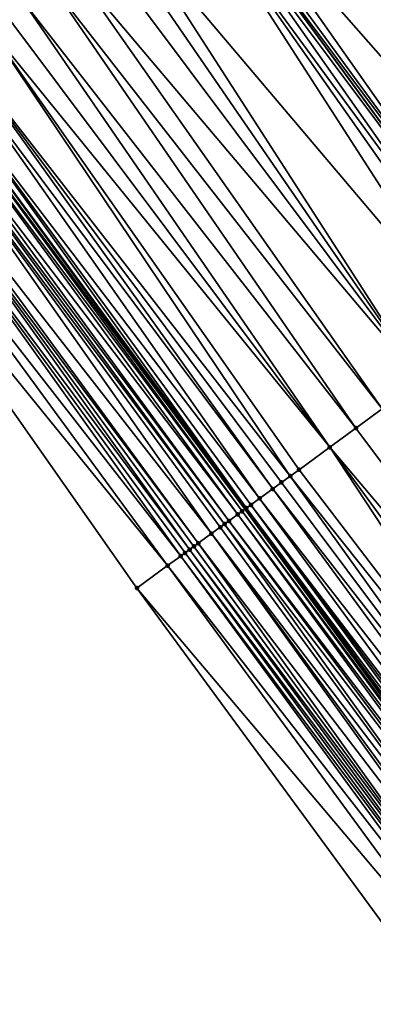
# Model space of a CAD drawing. Header units: feet. Extents: x 2004186 to 2014793, y 836912 to 864902.
# Tile 502 of 656: x 2007086 to 2007099, y 852345 to 852382. Entities that reach past the tile are written whole.
import ezdxf

# ---------------------------------------------------------------- set-up
doc = ezdxf.new("R2010")
doc.units = ezdxf.units.FT
doc.header["$LTSCALE"] = 100
doc.header["$MEASUREMENT"] = 0
for name, color, linetype, lineweight in [('EP_Travel Lane', 5, 'Continuous', 40), ('GPL_Skip Line', 2, 'Continuous', 40), ('Road Shots', 4, 'Continuous', 200), ('Road X-Section', 30, 'Continuous', 13)]:
    doc.layers.add(name, color=color, linetype=linetype, lineweight=lineweight)
doc.layers.add('I-77 SB_MM21-27-Surface-Border', color=7, linetype='Continuous')
doc.layers.add('I-77 SB_MM21-27-Surface-TIN', color=7, linetype='Continuous')

msp = doc.modelspace()

# ---------------------------------------------------------------- linework, layer by layer
at = {"layer": 'EP_Travel Lane'}
msp.add_polyline3d([(2007214.576057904, 852203.6635399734, 437.9141399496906), (2007202.278240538, 852219.5795358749, 438.050688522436), (2007190.132490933, 852235.4690993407, 438.1083880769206), (2007177.986796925, 852251.3585900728, 438.1884823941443), (2007165.841127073, 852267.2480492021, 438.2783200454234), (2007153.633143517, 852283.2535366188, 438.3588180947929), (2007141.654077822, 852299.2690866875, 438.4256654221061), (2007129.675011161, 852315.2846380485, 438.4920886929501), (2007117.695972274, 852331.3001522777, 438.5709600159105), (2007105.716917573, 852347.315687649, 438.6427364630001), (2007093.832098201, 852363.5804056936, 438.7356369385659), (2007082.036463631, 852379.7315499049, 438.798173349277), (2007070.240883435, 852395.8826196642, 438.8848433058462), (2007058.445256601, 852412.0337532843, 438.9508377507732), (2007046.706961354, 852428.372048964, 439.0449221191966), (2007035.053841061, 852444.626251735, 439.1202886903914), (2007023.400728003, 852460.880444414, 439.199071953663)], dxfattribs=at)
at = {"layer": 'GPL_Skip Line'}
msp.add_polyline3d([(2007224.565206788, 852211.4563933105, 437.5843661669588), (2007212.292808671, 852227.2478656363, 437.6978340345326), (2007200.135654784, 852243.1284454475, 437.8047006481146), (2007187.978378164, 852259.0091855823, 437.8622266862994), (2007175.821181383, 852274.889821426, 437.9518490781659), (2007163.679047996, 852290.7819968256, 438.0152008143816), (2007151.686871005, 852306.7876408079, 438.0997817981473), (2007139.694610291, 852322.7933965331, 438.1468645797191), (2007127.702435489, 852338.7990375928, 438.232426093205), (2007115.710268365, 852354.8046684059, 438.3214261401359), (2007103.90233262, 852370.9467186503, 438.4013173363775), (2007092.096094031, 852387.090095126, 438.4665361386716), (2007080.28987076, 852403.2334506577, 438.5385390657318), (2007068.483676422, 852419.3767666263, 438.6233570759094), (2007056.814383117, 852435.6193597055, 438.6752667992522), (2007045.161990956, 852451.8740535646, 438.7574871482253), (2007033.509610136, 852468.1287316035, 438.845002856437)], dxfattribs=at)
at = {"layer": 'I-77 SB_MM21-27-Surface-Border', "color": 3, "linetype": 'ByBlock', "lineweight": -2}
msp.add_polyline3d([(2007212.265211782, 852201.8610753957, 437.9418669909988), (2007199.589120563, 852217.5207740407, 438.0786277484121), (2007187.114365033, 852233.1581888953, 438.1911890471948), (2007174.79836774, 852248.9172418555, 438.2837979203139), (2007162.323513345, 852264.5547858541, 438.3566737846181), (2007149.91505002, 852280.4673294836, 438.4528724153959), (2007137.762797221, 852296.3530746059, 438.5294041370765), (2007125.450442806, 852312.1189553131, 438.5863476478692), (2007113.458286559, 852328.1245716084, 438.6802193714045), (2007101.78621601, 852344.370073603, 438.7606463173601), (2007089.858498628, 852360.6739035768, 438.8335977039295), (2007078.375159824, 852377.0533642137, 438.9123424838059), (2007067.05324978, 852393.5508958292, 438.9885407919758), (2007055.247060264, 852409.6942052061, 439.0755101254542), (2007044.136613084, 852426.5290269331, 439.1408593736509), (2007032.15909689, 852442.5507092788, 439.2102353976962), (2007020.18163239, 852458.5723195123, 439.3037975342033)], dxfattribs=at)
at = {"layer": 'I-77 SB_MM21-27-Surface-TIN', "color": 128, "linetype": 'ByBlock', "lineweight": -2}
for points in [[(2007098.714339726, 852391.9314611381, 438.2128450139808), (2007097.907241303, 852391.3410442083, 438.2458691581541), (2007110.359147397, 852375.6700166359, 438.1492450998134)], [(2007097.584397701, 852391.1048832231, 438.2572043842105), (2007097.100137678, 852390.7506343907, 438.2765895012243), (2007109.229201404, 852374.8434441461, 438.1918490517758)], [(2007097.907241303, 852391.3410442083, 438.2458691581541), (2007097.584397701, 852391.1048832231, 438.2572043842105), (2007109.229201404, 852374.8434441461, 438.1918490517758)], [(2007097.907241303, 852391.3410442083, 438.2458691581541), (2007109.229201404, 852374.8434441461, 438.1918490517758), (2007110.359147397, 852375.6700166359, 438.1492450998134)], [(2007097.100137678, 852390.7506343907, 438.2765895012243), (2007096.615869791, 852390.3963963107, 438.2924917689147), (2007108.260678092, 852374.1349509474, 438.2291742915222)], [(2007097.100137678, 852390.7506343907, 438.2765895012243), (2007108.260678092, 852374.1349509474, 438.2291742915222), (2007109.229201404, 852374.8434441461, 438.1918490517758)], [(2007096.615869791, 852390.3963963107, 438.2924917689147), (2007096.293029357, 852390.1602309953, 438.3052296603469), (2007108.260678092, 852374.1349509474, 438.2291742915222)], [(2007096.293029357, 852390.1602309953, 438.3052296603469), (2007095.48592127, 852389.5698272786, 438.333973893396), (2007107.292153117, 852373.4264600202, 438.2657637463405)], [(2007096.293029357, 852390.1602309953, 438.3052296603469), (2007107.292153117, 852373.4264600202, 438.2657637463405), (2007108.260678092, 852374.1349509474, 438.2291742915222)], [(2007095.48592127, 852389.5698272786, 438.333973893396), (2007095.001664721, 852389.2155736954, 438.3548978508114), (2007106.969316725, 852373.1902891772, 438.2802926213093)], [(2007095.48592127, 852389.5698272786, 438.333973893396), (2007106.969316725, 852373.1902891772, 438.2802926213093), (2007107.292153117, 852373.4264600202, 438.2657637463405)], [(2007095.001664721, 852389.2155736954, 438.3548978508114), (2007092.580365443, 852387.4443283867, 438.452195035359), (2007105.839380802, 852372.3637029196, 438.3273561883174)], [(2007095.001664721, 852389.2155736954, 438.3548978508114), (2007105.839380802, 852372.3637029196, 438.3273561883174), (2007106.969316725, 852373.1902891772, 438.2802926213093)], [(2007092.580365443, 852387.4443283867, 438.452195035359), (2007092.257513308, 852387.2081790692, 438.4597508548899), (2007104.063760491, 852371.0647908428, 438.3983380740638)], [(2007092.580365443, 852387.4443283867, 438.452195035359), (2007104.063760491, 852371.0647908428, 438.3983380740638), (2007105.839380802, 852372.3637029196, 438.3273561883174)], [(2007091.934674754, 852386.9720111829, 438.4733214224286), (2007103.90233262, 852370.9467186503, 438.4013173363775), (2007092.096094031, 852387.090095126, 438.4665361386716)], [(2007092.257513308, 852387.2081790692, 438.4597508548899), (2007092.096094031, 852387.090095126, 438.4665361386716), (2007104.063760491, 852371.0647908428, 438.3983380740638)], [(2007104.063760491, 852371.0647908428, 438.3983380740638), (2007092.096094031, 852387.090095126, 438.4665361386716), (2007103.90233262, 852370.9467186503, 438.4013173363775)], [(2007091.611822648, 852386.7358618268, 438.4808898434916), (2007089.513332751, 852385.2008242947, 438.5516951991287), (2007102.449519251, 852369.8840176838, 438.4447270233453)], [(2007091.934674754, 852386.9720111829, 438.4733214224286), (2007091.611822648, 852386.7358618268, 438.4808898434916), (2007103.418049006, 852370.5925020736, 438.4102551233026)], [(2007091.611822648, 852386.7358618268, 438.4808898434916), (2007103.09521127, 852370.3563330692, 438.4241884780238), (2007103.418049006, 852370.5925020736, 438.4102551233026)], [(2007091.611822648, 852386.7358618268, 438.4808898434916), (2007102.449519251, 852369.8840176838, 438.4447270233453), (2007103.09521127, 852370.3563330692, 438.4241884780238)], [(2007091.934674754, 852386.9720111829, 438.4733214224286), (2007103.418049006, 852370.5925020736, 438.4102551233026), (2007103.90233262, 852370.9467186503, 438.4013173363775)], [(2007089.513332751, 852385.2008242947, 438.5516951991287), (2007089.02906965, 852384.8465796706, 438.5697172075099), (2007100.351040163, 852368.3489653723, 438.5203231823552)], [(2007089.513332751, 852385.2008242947, 438.5516951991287), (2007100.351040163, 852368.3489653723, 438.5203231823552), (2007102.449519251, 852369.8840176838, 438.4447270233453)], [(2007089.02906965, 852384.8465796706, 438.5697172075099), (2007088.383381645, 852384.3742587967, 438.5920324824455), (2007100.351040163, 852368.3489653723, 438.5203231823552)], [(2007088.383381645, 852384.3742587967, 438.5920324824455), (2007087.414852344, 852383.6657737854, 438.6267040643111), (2007100.351040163, 852368.3489653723, 438.5203231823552)], [(2007087.414852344, 852383.6657737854, 438.6267040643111), (2007086.60774785, 852383.0753651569, 438.6570392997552), (2007098.898250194, 852367.2862324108, 438.5740965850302)], [(2007087.414852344, 852383.6657737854, 438.6267040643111), (2007098.898250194, 852367.2862324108, 438.5740965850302), (2007100.351040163, 852368.3489653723, 438.5203231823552)], [(2007086.60774785, 852383.0753651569, 438.6570392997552), (2007085.639212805, 852382.366888, 438.689166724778), (2007097.929716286, 852366.5777536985, 438.6067294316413)], [(2007086.60774785, 852383.0753651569, 438.6570392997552), (2007097.929716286, 852366.5777536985, 438.6067294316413), (2007098.898250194, 852367.2862324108, 438.5740965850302)], [(2007085.639212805, 852382.366888, 438.689166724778), (2007084.993527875, 852381.8945629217, 438.7128439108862), (2007096.961186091, 852365.8692699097, 438.6410066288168)], [(2007085.639212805, 852382.366888, 438.689166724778), (2007096.961186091, 852365.8692699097, 438.6410066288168), (2007097.929716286, 852366.5777536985, 438.6067294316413)], [(2007084.993527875, 852381.8945629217, 438.7128439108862), (2007084.347835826, 852381.422247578, 438.7333678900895), (2007096.961186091, 852365.8692699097, 438.6410066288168)], [(2007084.347835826, 852381.422247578, 438.7333678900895), (2007083.21789031, 852380.5956744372, 438.7761808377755), (2007095.508382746, 852364.8065552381, 438.6888556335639)], [(2007084.347835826, 852381.422247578, 438.7333678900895), (2007095.831232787, 852365.0427074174, 438.6803722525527), (2007096.961186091, 852365.8692699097, 438.6410066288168)], [(2007084.347835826, 852381.422247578, 438.7333678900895), (2007095.508382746, 852364.8065552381, 438.6888556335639), (2007095.831232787, 852365.0427074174, 438.6803722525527)], [(2007083.21789031, 852380.5956744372, 438.7761808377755), (2007082.895043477, 852380.3595178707, 438.7860847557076), (2007094.862707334, 852364.3342171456, 438.7167493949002)], [(2007083.21789031, 852380.5956744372, 438.7761808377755), (2007095.18554606, 852364.5703847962, 438.7032545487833), (2007095.508382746, 852364.8065552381, 438.6888556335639)], [(2007083.21789031, 852380.5956744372, 438.7761808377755), (2007094.862707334, 852364.3342171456, 438.7167493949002), (2007095.18554606, 852364.5703847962, 438.7032545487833)], [(2007082.895043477, 852380.3595178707, 438.7860847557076), (2007082.24932969, 852379.8872322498, 438.7969810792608), (2007094.378434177, 852363.9799862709, 438.7303185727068)], [(2007082.895043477, 852380.3595178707, 438.7860847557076), (2007094.378434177, 852363.9799862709, 438.7303185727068), (2007094.862707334, 852364.3342171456, 438.7167493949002)], [(2007082.24932969, 852379.8872322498, 438.7969810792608), (2007082.036463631, 852379.7315499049, 438.798173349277), (2007093.894145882, 852363.6257760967, 438.7371824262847)], [(2007082.24932969, 852379.8872322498, 438.7969810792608), (2007094.055580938, 852363.7438384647, 438.7373854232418), (2007094.378434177, 852363.9799862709, 438.7303185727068)], [(2007082.24932969, 852379.8872322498, 438.7969810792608), (2007093.894145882, 852363.6257760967, 438.7371824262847), (2007094.055580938, 852363.7438384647, 438.7373854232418)], [(2007081.765037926, 852379.5330268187, 438.8023078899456), (2007081.442219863, 852379.2968309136, 438.8249541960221), (2007093.571274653, 852363.3896528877, 438.7362819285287)], [(2007081.92646458, 852379.6511006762, 438.7987894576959), (2007081.765037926, 852379.5330268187, 438.8023078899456), (2007093.732702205, 852363.5077255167, 438.7331611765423)], [(2007081.765037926, 852379.5330268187, 438.8023078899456), (2007093.571274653, 852363.3896528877, 438.7362819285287), (2007093.732702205, 852363.5077255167, 438.7331611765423)], [(2007081.92646458, 852379.6511006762, 438.7987894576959), (2007093.832098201, 852363.5804056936, 438.7356369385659), (2007082.036463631, 852379.7315499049, 438.798173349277)], [(2007081.92646458, 852379.6511006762, 438.7987894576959), (2007093.732702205, 852363.5077255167, 438.7331611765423), (2007093.832098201, 852363.5804056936, 438.7356369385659)], [(2007093.894145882, 852363.6257760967, 438.7371824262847), (2007082.036463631, 852379.7315499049, 438.798173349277), (2007093.832098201, 852363.5804056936, 438.7356369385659)], [(2007081.11937326, 852379.0606740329, 438.8349598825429), (2007080.312227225, 852378.4703222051, 438.8468964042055), (2007092.602726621, 852362.6811934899, 438.7626584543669)], [(2007081.280799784, 852379.1787480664, 438.8313844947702), (2007081.11937326, 852379.0606740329, 438.8349598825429), (2007093.087032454, 852363.0353796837, 438.7635621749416)], [(2007081.11937326, 852379.0606740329, 438.8349598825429), (2007092.92560416, 852362.9173080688, 438.7663544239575), (2007093.087032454, 852363.0353796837, 438.7635621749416)], [(2007081.11937326, 852379.0606740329, 438.8349598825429), (2007092.602726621, 852362.6811934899, 438.7626584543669), (2007092.92560416, 852362.9173080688, 438.7663544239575)], [(2007081.442219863, 852379.2968309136, 438.8249541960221), (2007081.280799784, 852379.1787480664, 438.8313844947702), (2007093.248453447, 852363.1534612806, 438.7575366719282)], [(2007081.280799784, 852379.1787480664, 438.8313844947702), (2007093.087032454, 852363.0353796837, 438.7635621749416), (2007093.248453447, 852363.1534612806, 438.7575366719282)], [(2007081.442219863, 852379.2968309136, 438.8249541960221), (2007093.248453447, 852363.1534612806, 438.7575366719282), (2007093.571274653, 852363.3896528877, 438.7362819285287)], [(2007080.150807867, 852378.3522383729, 438.8536458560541), (2007079.827979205, 852378.1160569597, 438.8715979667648), (2007091.795578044, 852362.0908451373, 438.7734706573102)], [(2007080.312227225, 852378.4703222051, 438.8468964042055), (2007080.150807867, 852378.3522383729, 438.8536458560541), (2007092.118423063, 852362.3270041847, 438.7627625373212)], [(2007080.150807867, 852378.3522383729, 438.8536458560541), (2007091.956995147, 852362.2089320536, 438.7657219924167), (2007092.118423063, 852362.3270041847, 438.7627625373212)], [(2007080.150807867, 852378.3522383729, 438.8536458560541), (2007091.795578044, 852362.0908451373, 438.7734706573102), (2007091.956995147, 852362.2089320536, 438.7657219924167)], [(2007080.312227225, 852378.4703222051, 438.8468964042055), (2007092.118423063, 852362.3270041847, 438.7627625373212), (2007092.602726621, 852362.6811934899, 438.7626584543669)], [(2007079.827979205, 852378.1160569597, 438.8715979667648), (2007079.182284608, 852377.6437451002, 438.8909933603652), (2007091.47275316, 852361.854658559, 438.7930964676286)], [(2007079.827979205, 852378.1160569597, 438.8715979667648), (2007091.634168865, 852361.972747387, 438.7847285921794), (2007091.795578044, 852362.0908451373, 438.7734706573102)], [(2007079.827979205, 852378.1160569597, 438.8715979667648), (2007091.47275316, 852361.854658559, 438.7930964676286), (2007091.634168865, 852361.972747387, 438.7847285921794)], [(2007079.182284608, 852377.6437451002, 438.8909933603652), (2007078.375159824, 852377.0533642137, 438.9123424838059), (2007090.988474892, 852361.500434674, 438.8044015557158)], [(2007079.182284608, 852377.6437451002, 438.8909933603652), (2007090.988474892, 852361.500434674, 438.8044015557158), (2007091.47275316, 852361.854658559, 438.7930964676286)], [(2007078.375159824, 852377.0533642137, 438.9123424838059), (2007089.858498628, 852360.6739035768, 438.8335977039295), (2007090.988474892, 852361.500434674, 438.8044015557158)], [(2007098.898250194, 852367.2862324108, 438.5740965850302), (2007097.929716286, 852366.5777536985, 438.6067294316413), (2007109.948633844, 852350.4868485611, 438.5221249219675)], [(2007097.929716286, 852366.5777536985, 438.6067294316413), (2007096.961186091, 852365.8692699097, 438.6410066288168), (2007109.948633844, 852350.4868485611, 438.5221249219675)], [(2007096.961186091, 852365.8692699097, 438.6410066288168), (2007095.831232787, 852365.0427074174, 438.6803722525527), (2007108.028095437, 852349.0475666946, 438.5919053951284)], [(2007096.961186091, 852365.8692699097, 438.6410066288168), (2007108.828314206, 852349.6472749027, 438.5603367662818), (2007109.948633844, 852350.4868485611, 438.5221249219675)], [(2007096.961186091, 852365.8692699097, 438.6410066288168), (2007108.028095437, 852349.0475666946, 438.5919053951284), (2007108.828314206, 852349.6472749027, 438.5603367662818)], [(2007095.831232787, 852365.0427074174, 438.6803722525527), (2007095.508382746, 852364.8065552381, 438.6888556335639), (2007108.028095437, 852349.0475666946, 438.5919053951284)], [(2007095.18554606, 852364.5703847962, 438.7032545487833), (2007094.862707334, 852364.3342171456, 438.7167493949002), (2007107.227873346, 852348.4478629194, 438.6219864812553)], [(2007095.508382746, 852364.8065552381, 438.6888556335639), (2007095.18554606, 852364.5703847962, 438.7032545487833), (2007107.227873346, 852348.4478629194, 438.6219864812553)], [(2007095.508382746, 852364.8065552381, 438.6888556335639), (2007107.227873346, 852348.4478629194, 438.6219864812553), (2007108.028095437, 852349.0475666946, 438.5919053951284)], [(2007094.862707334, 852364.3342171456, 438.7167493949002), (2007094.378434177, 852363.9799862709, 438.7303185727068), (2007106.747734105, 852348.0880486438, 438.6373540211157)], [(2007094.862707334, 852364.3342171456, 438.7167493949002), (2007106.747734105, 852348.0880486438, 438.6373540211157), (2007107.227873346, 852348.4478629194, 438.6219864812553)], [(2007094.378434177, 852363.9799862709, 438.7303185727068), (2007094.055580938, 852363.7438384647, 438.7373854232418), (2007106.267574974, 852347.7282609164, 438.6438128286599)], [(2007094.378434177, 852363.9799862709, 438.7303185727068), (2007106.267574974, 852347.7282609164, 438.6438128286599), (2007106.747734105, 852348.0880486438, 438.6373540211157)], [(2007093.732702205, 852363.5077255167, 438.7331611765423), (2007093.571274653, 852363.3896528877, 438.7362819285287), (2007105.627329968, 852347.2485877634, 438.6377206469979)], [(2007093.732702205, 852363.5077255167, 438.7331611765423), (2007105.716917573, 852347.315687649, 438.6427364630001), (2007093.832098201, 852363.5804056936, 438.7356369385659)], [(2007093.732702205, 852363.5077255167, 438.7331611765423), (2007105.627329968, 852347.2485877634, 438.6377206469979), (2007105.716917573, 852347.315687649, 438.6427364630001)], [(2007093.894145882, 852363.6257760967, 438.7371824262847), (2007093.832098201, 852363.5804056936, 438.7356369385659), (2007105.78740783, 852347.3684838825, 438.6466830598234)], [(2007105.78740783, 852347.3684838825, 438.6466830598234), (2007093.832098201, 852363.5804056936, 438.7356369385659), (2007105.716917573, 852347.315687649, 438.6427364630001)], [(2007094.055580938, 852363.7438384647, 438.7373854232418), (2007093.894145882, 852363.6257760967, 438.7371824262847), (2007105.947474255, 852347.4883952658, 438.6505231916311)], [(2007093.894145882, 852363.6257760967, 438.7371824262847), (2007105.78740783, 852347.3684838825, 438.6466830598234), (2007105.947474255, 852347.4883952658, 438.6505231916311)], [(2007094.055580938, 852363.7438384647, 438.7373854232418), (2007106.107527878, 852347.6083237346, 438.6486298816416), (2007106.267574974, 852347.7282609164, 438.6438128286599)], [(2007094.055580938, 852363.7438384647, 438.7373854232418), (2007105.947474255, 852347.4883952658, 438.6505231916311), (2007106.107527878, 852347.6083237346, 438.6486298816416)], [(2007093.248453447, 852363.1534612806, 438.7575366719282), (2007093.087032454, 852363.0353796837, 438.7635621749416), (2007105.307259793, 852347.0086813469, 438.6581110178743)], [(2007093.571274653, 852363.3896528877, 438.7362819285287), (2007093.248453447, 852363.1534612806, 438.7575366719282), (2007105.467291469, 852347.1286391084, 438.6463878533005)], [(2007093.248453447, 852363.1534612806, 438.7575366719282), (2007105.307259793, 852347.0086813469, 438.6581110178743), (2007105.467291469, 852347.1286391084, 438.6463878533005)], [(2007093.571274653, 852363.3896528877, 438.7362819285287), (2007105.467291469, 852347.1286391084, 438.6463878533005), (2007105.627329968, 852347.2485877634, 438.6377206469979)], [(2007092.92560416, 852362.9173080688, 438.7663544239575), (2007092.602726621, 852362.6811934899, 438.7626584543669), (2007104.827115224, 852346.6488741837, 438.6710918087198)], [(2007093.087032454, 852363.0353796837, 438.7635621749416), (2007092.92560416, 852362.9173080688, 438.7663544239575), (2007104.827115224, 852346.6488741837, 438.6710918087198)], [(2007093.087032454, 852363.0353796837, 438.7635621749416), (2007104.827115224, 852346.6488741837, 438.6710918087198), (2007105.307259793, 852347.0086813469, 438.6581110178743)], [(2007092.118423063, 852362.3270041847, 438.7627625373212), (2007091.956995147, 852362.2089320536, 438.7657219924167), (2007103.866794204, 852345.929302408, 438.6827746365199)], [(2007092.602726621, 852362.6811934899, 438.7626584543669), (2007092.118423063, 852362.3270041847, 438.7627625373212), (2007104.346930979, 852346.2891199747, 438.6663027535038)], [(2007092.118423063, 852362.3270041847, 438.7627625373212), (2007103.866794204, 852345.929302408, 438.6827746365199), (2007104.346930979, 852346.2891199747, 438.6663027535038)], [(2007092.602726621, 852362.6811934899, 438.7626584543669), (2007104.506983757, 852346.4090495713, 438.6640309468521), (2007104.827115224, 852346.6488741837, 438.6710918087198)], [(2007092.602726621, 852362.6811934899, 438.7626584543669), (2007104.346930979, 852346.2891199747, 438.6663027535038), (2007104.506983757, 852346.4090495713, 438.6640309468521)], [(2007091.634168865, 852361.972747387, 438.7847285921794), (2007091.47275316, 852361.854658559, 438.7930964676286), (2007103.546736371, 852345.6893795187, 438.7086927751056)], [(2007091.795578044, 852362.0908451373, 438.7734706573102), (2007091.634168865, 852361.972747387, 438.7847285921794), (2007103.706760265, 852345.8093476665, 438.6934843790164)], [(2007091.634168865, 852361.972747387, 438.7847285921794), (2007103.546736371, 852345.6893795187, 438.7086927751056), (2007103.706760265, 852345.8093476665, 438.6934843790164)], [(2007091.956995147, 852362.2089320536, 438.7657219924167), (2007091.795578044, 852362.0908451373, 438.7734706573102), (2007103.866794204, 852345.929302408, 438.6827746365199)], [(2007091.795578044, 852362.0908451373, 438.7734706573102), (2007103.706760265, 852345.8093476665, 438.6934843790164), (2007103.866794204, 852345.929302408, 438.6827746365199)], [(2007091.47275316, 852361.854658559, 438.7930964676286), (2007090.988474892, 852361.500434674, 438.8044015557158), (2007103.386691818, 852345.5694389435, 438.7146486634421)], [(2007091.47275316, 852361.854658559, 438.7930964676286), (2007103.386691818, 852345.5694389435, 438.7146486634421), (2007103.546736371, 852345.6893795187, 438.7086927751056)], [(2007090.988474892, 852361.500434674, 438.8044015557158), (2007089.858498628, 852360.6739035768, 438.8335977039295), (2007102.906544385, 852345.2096356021, 438.7263470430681)], [(2007090.988474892, 852361.500434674, 438.8044015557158), (2007102.906544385, 852345.2096356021, 438.7263470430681), (2007103.386691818, 852345.5694389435, 438.7146486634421)], [(2007089.858498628, 852360.6739035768, 438.8335977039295), (2007101.78621601, 852344.370073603, 438.7606463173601), (2007102.906544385, 852345.2096356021, 438.7263470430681)]]:
    msp.add_3dface(points, dxfattribs=at)
at = {"layer": 'Road Shots', "lineweight": 100}
for p in [(2007097.929716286, 852366.5777536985, 438.6067294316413), (2007096.961186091, 852365.8692699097, 438.6410066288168), (2007095.831232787, 852365.0427074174, 438.6803722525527), (2007095.18554606, 852364.5703847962, 438.7032545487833), (2007095.508382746, 852364.8065552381, 438.6888556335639), (2007094.862707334, 852364.3342171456, 438.7167493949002), (2007094.378434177, 852363.9799862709, 438.7303185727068), (2007093.732702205, 852363.5077255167, 438.7331611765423), (2007093.894145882, 852363.6257760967, 438.7371824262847), (2007094.055580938, 852363.7438384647, 438.7373854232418), (2007093.248453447, 852363.1534612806, 438.7575366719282), (2007093.571274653, 852363.3896528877, 438.7362819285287), (2007092.92560416, 852362.9173080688, 438.7663544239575), (2007093.087032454, 852363.0353796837, 438.7635621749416), (2007092.118423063, 852362.3270041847, 438.7627625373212), (2007092.602726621, 852362.6811934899, 438.7626584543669), (2007091.634168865, 852361.972747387, 438.7847285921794), (2007091.795578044, 852362.0908451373, 438.7734706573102), (2007091.956995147, 852362.2089320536, 438.7657219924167), (2007091.47275316, 852361.854658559, 438.7930964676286), (2007090.988474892, 852361.500434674, 438.8044015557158), (2007089.858498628, 852360.6739035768, 438.8335977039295)]:
    msp.add_point(p, dxfattribs=at)
at = {"layer": 'Road X-Section', "extrusion": (-0.5903106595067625, 0.8071670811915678, 0.003824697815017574), "elevation": -496787.3823766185, "flags": 128}
msp.add_lwpolyline([(-2123230.384016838, 2338.991066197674), (-2123231.384016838, 2338.96971691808), (-2123232.184016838, 2338.950321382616), (-2123232.584016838, 2338.932369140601), (-2123232.784016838, 2338.925619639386), (-2123233.784016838, 2338.913683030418), (-2123233.984016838, 2338.910107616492), (-2123234.184016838, 2338.903677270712), (-2123234.584016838, 2338.881030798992), (-2123234.784016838, 2338.877512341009), (-2123235.184016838, 2338.875703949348), (-2123235.984016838, 2338.864807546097), (-2123236.384016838, 2338.854903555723), (-2123237.784016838, 2338.812090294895), (-2123238.584016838, 2338.791566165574), (-2123239.384016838, 2338.767888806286), (-2123240.584016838, 2338.735761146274), (-2123241.584016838, 2338.705425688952), (-2123242.784016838, 2338.670753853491), (-2123243.584016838, 2338.648438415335), (-2123244.184016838, 2338.630416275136), (-2123246.784016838, 2338.559610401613), (-2123247.184016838, 2338.552041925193), (-2123247.584016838, 2338.538471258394), (-2123247.984016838, 2338.5309153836), (-2123250.984016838, 2338.433617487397), (-2123251.584016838, 2338.412693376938), (-2123252.584016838, 2338.383948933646), (-2123252.984016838, 2338.371210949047), (-2123253.584016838, 2338.355308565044), (-2123254.184016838, 2338.335923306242), (-2123254.584016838, 2338.324587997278), (-2123255.584016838, 2338.291563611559), (-2123256.584016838, 2338.251337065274), (-2123257.384016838, 2338.227397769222), (-2123257.784016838, 2338.21249018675), (-2123258.384016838, 2338.184563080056), (-2123258.784016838, 2338.158502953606), (-2123259.184016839, 2338.145707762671), (-2123259.384016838, 2338.13128557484), (-2123259.584016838, 2338.113690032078), (-2123259.984016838, 2338.073543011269), (-2123260.384016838, 2338.040002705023), (-2123261.584016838, 2337.946306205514), (-2123262.184016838, 2337.898207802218), (-2123262.384016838, 2337.883053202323)], dxfattribs=at)
at = {"layer": 'Road X-Section', "extrusion": (-0.5903106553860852, 0.8071670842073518, 0.00382469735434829), "elevation": -496807.3715356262, "flags": 128}
msp.add_lwpolyline([(-2123229.986553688, 2338.98854502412), (-2123231.386553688, 2338.959348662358), (-2123231.986553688, 2338.948043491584), (-2123232.186553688, 2338.939675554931), (-2123232.386553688, 2338.928417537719), (-2123232.586553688, 2338.920668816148), (-2123232.786553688, 2338.917709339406), (-2123233.386553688, 2338.917605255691), (-2123233.786553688, 2338.921301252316), (-2123233.986553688, 2338.918508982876), (-2123234.186553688, 2338.912483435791), (-2123234.586553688, 2338.891228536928), (-2123234.786553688, 2338.888107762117), (-2123234.986553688, 2338.892129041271), (-2123235.186553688, 2338.892332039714), (-2123235.586553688, 2338.88526513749), (-2123236.186553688, 2338.871695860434), (-2123236.586553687, 2338.858200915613), (-2123236.986553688, 2338.843801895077), (-2123237.386553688, 2338.835318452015), (-2123238.786553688, 2338.795952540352), (-2123239.986553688, 2338.761675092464), (-2123241.186553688, 2338.729042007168), (-2123242.986553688, 2338.675268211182), (-2123245.586553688, 2338.599671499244), (-2123246.386553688, 2338.5791328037), (-2123246.786553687, 2338.565199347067), (-2123247.586553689, 2338.553282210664), (-2123249.786553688, 2338.48229980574), (-2123251.186553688, 2338.435235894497), (-2123251.586553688, 2338.420706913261), (-2123252.786553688, 2338.384117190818), (-2123253.986553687, 2338.346791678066), (-2123255.386553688, 2338.304187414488), (-2123256.786553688, 2338.25826604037), (-2123257.186553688, 2338.247150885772), (-2123257.786553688, 2338.227689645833), (-2123258.186553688, 2338.208043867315), (-2123258.386553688, 2338.197274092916), (-2123258.786553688, 2338.171451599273), (-2123258.986553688, 2338.162854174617), (-2123259.186553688, 2338.157487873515), (-2123259.386553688, 2338.143405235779), (-2123259.586553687, 2338.123752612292), (-2123259.986553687, 2338.078513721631), (-2123260.186553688, 2338.057780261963), (-2123260.386553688, 2338.040170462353), (-2123260.786553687, 2338.013505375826), (-2123261.386553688, 2337.976650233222), (-2123261.986553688, 2337.930122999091), (-2123262.386553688, 2337.900934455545)], dxfattribs=at)

doc.saveas('drawing.dxf')
